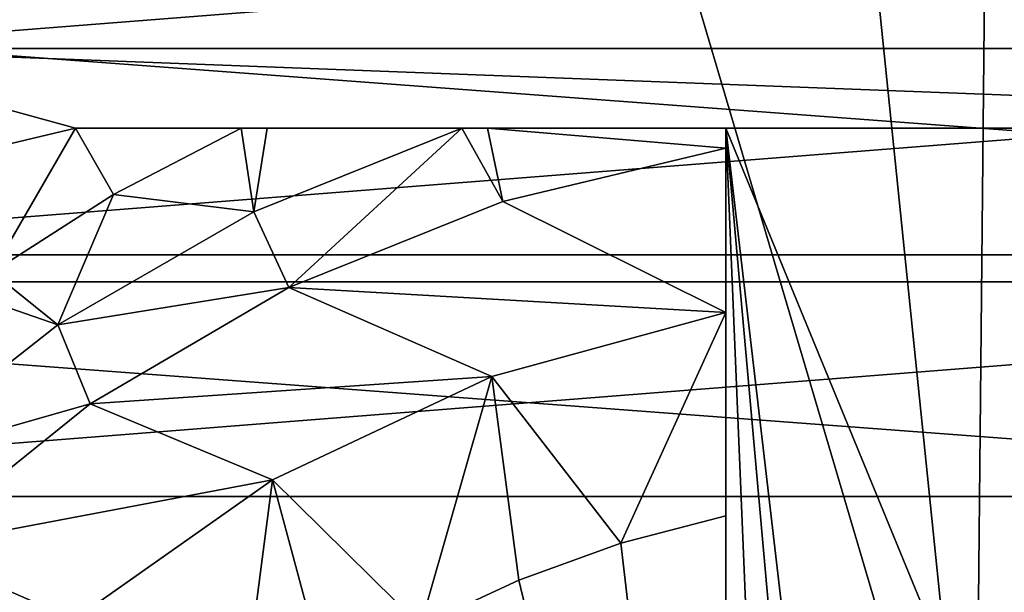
# Model space of a CAD drawing. Header units: inches. Extents: x -9.1 to 9.1, y 0 to 18.8.
# Tile 472 of 565: x 8.5292 to 8.6279, y 9.8357 to 9.8931. Entities that reach past the tile are written whole.
import ezdxf

# ---------------------------------------------------------------- set-up
doc = ezdxf.new("R2010")
doc.units = ezdxf.units.IN
doc.header["$LTSCALE"] = 65.185185
doc.header["$MEASUREMENT"] = 0
for name, color, linetype in [('209', 7, 'CONTINUOUS'), ('26', 7, 'CONTINUOUS'), ('399', 7, 'CONTINUOUS'), ('400', 7, 'CONTINUOUS'), ('401', 7, 'CONTINUOUS'), ('406', 7, 'CONTINUOUS'), ('407', 7, 'CONTINUOUS'), ('410', 7, 'CONTINUOUS'), ('437', 7, 'CONTINUOUS'), ('811', 7, 'CONTINUOUS'), ('814', 7, 'CONTINUOUS'), ('815', 7, 'CONTINUOUS'), ('816', 7, 'CONTINUOUS')]:
    doc.layers.add(name, color=color, linetype=linetype)

msp = doc.modelspace()

# ---------------------------------------------------------------- linework, layer by layer
at = {"layer": '209', "color": 252, "linetype": 'Continuous', "true_color": 0x969696}
for points in [[(8.441736, 9.896042, 6.407), (8.831561, 9.866828, 6.407), (8.418439, 9.866828, 6.407), (8.441736, 9.896042, 6.407)], [(8.808264, 9.896042, 6.407), (8.831561, 9.866828, 6.407), (8.441736, 9.896042, 6.407), (8.808264, 9.896042, 6.407)], [(8.418439, 9.866828, 6.407), (8.850243, 9.834468, 6.407), (8.399757, 9.834468, 6.407), (8.418439, 9.866828, 6.407)], [(8.831561, 9.866828, 6.407), (8.850243, 9.834468, 6.407), (8.418439, 9.866828, 6.407), (8.831561, 9.866828, 6.407)]]:
    msp.add_3dface(points, dxfattribs=at)
at = {"layer": '26', "color": 253, "linetype": 'Continuous', "true_color": 0xaab4c3}
for points in [[(8.610372, 9.250196, 6.625), (8.932, 10.832638, 6.625), (8.613068, 9.286, 6.625), (8.610372, 9.250196, 6.625)], [(8.932, 10.832638, 6.625), (8.610372, 9.250196, 6.625), (8.625, 8.920703, 6.625), (8.932, 10.832638, 6.625)], [(8.613068, 9.286, 6.625), (8.932, 10.832638, 6.625), (8.698267, 9.711426, 6.625), (8.613068, 9.286, 6.625)], [(8.932, 10.832638, 6.625), (8.628317, 10.141513, 6.625), (8.625, 9.800703, 6.625), (8.932, 10.832638, 6.625)], [(8.639574, 8.919267, 6.625), (8.932, 10.832638, 6.625), (8.625, 8.920703, 6.625), (8.639574, 8.919267, 6.625)], [(8.639574, 9.799267, 6.625), (8.932, 10.832638, 6.625), (8.625, 9.800703, 6.625), (8.639574, 9.799267, 6.625)], [(8.628317, 10.141513, 6.625), (8.595989, 10.083823, 6.625), (8.625, 9.800703, 6.625), (8.628317, 10.141513, 6.625)], [(8.595989, 10.083823, 6.625), (8.557193, 10.030269, 6.625), (8.625, 9.800703, 6.625), (8.595989, 10.083823, 6.625)], [(8.512452, 9.98157, 6.625), (8.374136, 9.818863, 6.625), (8.557193, 10.030269, 6.625), (8.512452, 9.98157, 6.625)], [(8.557193, 10.030269, 6.625), (8.374136, 9.818863, 6.625), (8.625, 9.800703, 6.625), (8.557193, 10.030269, 6.625)]]:
    msp.add_3dface(points, dxfattribs=at)
at = {"layer": '399', "color": 252, "linetype": 'Continuous', "true_color": 0x969696}
for points in [[(8.53284, 9.906874, 6.319), (8.50568, 9.890231, 6.319), (8.71716, 9.906874, 6.319), (8.53284, 9.906874, 6.319)], [(8.71716, 9.906874, 6.319), (8.50568, 9.890231, 6.319), (8.74432, 9.890231, 6.319), (8.71716, 9.906874, 6.319)], [(8.50568, 9.890231, 6.319), (8.481457, 9.869543, 6.319), (8.74432, 9.890231, 6.319), (8.50568, 9.890231, 6.319)], [(8.74432, 9.890231, 6.319), (8.481457, 9.869543, 6.319), (8.768543, 9.869543, 6.319), (8.74432, 9.890231, 6.319)], [(8.481457, 9.869543, 6.319), (8.460769, 9.84532, 6.319), (8.768543, 9.869543, 6.319), (8.481457, 9.869543, 6.319)], [(8.768543, 9.869543, 6.319), (8.460769, 9.84532, 6.319), (8.789231, 9.84532, 6.319), (8.768543, 9.869543, 6.319)], [(8.460769, 9.84532, 6.319), (8.444126, 9.81816, 6.319), (8.789231, 9.84532, 6.319), (8.460769, 9.84532, 6.319)], [(8.789231, 9.84532, 6.319), (8.444126, 9.81816, 6.319), (8.805874, 9.81816, 6.319), (8.789231, 9.84532, 6.319)]]:
    msp.add_3dface(points, dxfattribs=at)
at = {"layer": '400', "color": 252, "linetype": 'Continuous', "true_color": 0x969696}
for points in [[(8.53284, 9.906874, 6.294), (8.74432, 9.890231, 6.294), (8.50568, 9.890231, 6.294), (8.53284, 9.906874, 6.294)], [(8.71716, 9.906874, 6.294), (8.74432, 9.890231, 6.294), (8.53284, 9.906874, 6.294), (8.71716, 9.906874, 6.294)], [(8.481457, 9.869543, 6.294), (8.50568, 9.890231, 6.294), (8.534789, 9.88225, 6.294), (8.481457, 9.869543, 6.294)], [(8.50568, 9.890231, 6.294), (8.74432, 9.890231, 6.294), (8.715211, 9.88225, 6.294), (8.50568, 9.890231, 6.294)], [(8.534789, 9.88225, 6.294), (8.50568, 9.890231, 6.294), (8.715211, 9.88225, 6.294), (8.534789, 9.88225, 6.294)], [(8.444578, 9.726, 6.294), (8.481457, 9.869543, 6.294), (8.534789, 9.88225, 6.294), (8.444578, 9.726, 6.294)]]:
    msp.add_3dface(points, dxfattribs=at)
at = {"layer": '401', "color": 252, "linetype": 'Continuous', "true_color": 0x969696}
for points in [[(8.50568, 9.890231, 6.319), (8.53284, 9.906874, 6.319), (8.50568, 9.890231, 6.294), (8.50568, 9.890231, 6.319)], [(8.53284, 9.906874, 6.319), (8.53284, 9.906874, 6.294), (8.50568, 9.890231, 6.294), (8.53284, 9.906874, 6.319)]]:
    msp.add_3dface(points, dxfattribs=at)
at = {"layer": '406', "color": 252, "linetype": 'Continuous', "true_color": 0x969696}
for points in [[(8.444578, 9.726, 6.294), (8.534789, 9.88225, 6.294), (8.444578, 9.726, 6.200231), (8.444578, 9.726, 6.294)], [(8.444578, 9.726, 6.200231), (8.534789, 9.88225, 6.294), (8.452229, 9.739251, 6.196989), (8.444578, 9.726, 6.200231)], [(8.452229, 9.739251, 6.196989), (8.534789, 9.88225, 6.294), (8.452872, 9.740365, 6.196792), (8.452229, 9.739251, 6.196989)], [(8.452872, 9.740365, 6.196792), (8.534789, 9.88225, 6.294), (8.46084, 9.754166, 6.195074), (8.452872, 9.740365, 6.196792)], [(8.46084, 9.754166, 6.195074), (8.534789, 9.88225, 6.294), (8.464078, 9.759776, 6.194674), (8.46084, 9.754166, 6.195074)], [(8.464078, 9.759776, 6.194674), (8.534789, 9.88225, 6.294), (8.470151, 9.770293, 6.194232), (8.464078, 9.759776, 6.194674)], [(8.470151, 9.770293, 6.194232), (8.534789, 9.88225, 6.294), (8.479847, 9.787087, 6.194015), (8.470151, 9.770293, 6.194232)], [(8.479847, 9.787087, 6.194015), (8.534789, 9.88225, 6.294), (8.489684, 9.804125, 6.194), (8.479847, 9.787087, 6.194015)], [(8.489684, 9.804125, 6.194), (8.534789, 9.88225, 6.294), (8.495815, 9.814746, 6.194002), (8.489684, 9.804125, 6.194)], [(8.495815, 9.814746, 6.194002), (8.534789, 9.88225, 6.294), (8.501921, 9.825321, 6.194036), (8.495815, 9.814746, 6.194002)], [(8.501921, 9.825321, 6.194036), (8.534789, 9.88225, 6.294), (8.513869, 9.846016, 6.194538), (8.501921, 9.825321, 6.194036)], [(8.513869, 9.846016, 6.194538), (8.534789, 9.88225, 6.294), (8.51539, 9.848649, 6.194685), (8.513869, 9.846016, 6.194538)], [(8.51539, 9.848649, 6.194685), (8.534789, 9.88225, 6.294), (8.525009, 9.865311, 6.196377), (8.51539, 9.848649, 6.194685)], [(8.525009, 9.865311, 6.196377), (8.534789, 9.88225, 6.294), (8.526456, 9.867817, 6.196781), (8.525009, 9.865311, 6.196377)], [(8.534789, 9.88225, 6.294), (8.534789, 9.88225, 6.200231), (8.526456, 9.867817, 6.196781), (8.534789, 9.88225, 6.294)]]:
    msp.add_3dface(points, dxfattribs=at)
at = {"layer": '407', "color": 252, "linetype": 'Continuous', "true_color": 0x969696}
for points in [[(8.534789, 9.88225, 6.294), (8.715211, 9.88225, 6.294), (8.6, 9.88225, 6.254), (8.534789, 9.88225, 6.294)], [(8.534789, 9.88225, 6.200231), (8.534789, 9.88225, 6.294), (8.6, 9.88225, 6.254), (8.534789, 9.88225, 6.200231)], [(8.551418, 9.88225, 6.196787), (8.534789, 9.88225, 6.200231), (8.6, 9.88225, 6.254), (8.551418, 9.88225, 6.196787)], [(8.554014, 9.88225, 6.196421), (8.551418, 9.88225, 6.196787), (8.6, 9.88225, 6.254), (8.554014, 9.88225, 6.196421)], [(8.573523, 9.88225, 6.194687), (8.554014, 9.88225, 6.196421), (8.6, 9.88225, 6.254), (8.573523, 9.88225, 6.194687)], [(8.576101, 9.88225, 6.194561), (8.573523, 9.88225, 6.194687), (8.6, 9.88225, 6.254), (8.576101, 9.88225, 6.194561)], [(8.6, 9.88225, 6.19404), (8.576101, 9.88225, 6.194561), (8.6, 9.88225, 6.254), (8.6, 9.88225, 6.19404)], [(8.6, 9.88225, 6.254), (8.715211, 9.88225, 6.294), (8.65, 9.88225, 6.254), (8.6, 9.88225, 6.254)]]:
    msp.add_3dface(points, dxfattribs=at)
at = {"layer": '410', "color": 252, "linetype": 'Continuous', "true_color": 0x969696}
for points in [[(8.6, 9.88225, 6.254), (8.65, 9.88225, 6.254), (8.638961, 9.787461, 6.254), (8.6, 9.88225, 6.254)], [(8.6, 9.742977, 6.254), (8.6, 9.88225, 6.254), (8.605673, 9.745327, 6.254), (8.6, 9.742977, 6.254)], [(8.605673, 9.745327, 6.254), (8.6, 9.88225, 6.254), (8.611039, 9.75828, 6.254), (8.605673, 9.745327, 6.254)], [(8.611039, 9.75828, 6.254), (8.6, 9.88225, 6.254), (8.611039, 9.787461, 6.254), (8.611039, 9.75828, 6.254)], [(8.611039, 9.787461, 6.254), (8.6, 9.88225, 6.254), (8.638961, 9.787461, 6.254), (8.611039, 9.787461, 6.254)]]:
    msp.add_3dface(points, dxfattribs=at)
at = {"layer": '437', "color": 252, "linetype": 'Continuous', "true_color": 0x969696}
for points in [[(8.576542, 9.857346, 6.194), (8.6, 9.86375, 6.194), (8.589469, 9.840619, 6.214), (8.576542, 9.857346, 6.194)], [(8.589469, 9.840619, 6.214), (8.6, 9.86375, 6.194), (8.6, 9.843367, 6.214), (8.589469, 9.840619, 6.214)], [(8.6, 9.843367, 6.214), (8.6, 9.86375, 6.194), (8.6, 9.853193, 6.204374), (8.6, 9.843367, 6.214)], [(8.554546, 9.84698, 6.194), (8.576542, 9.857346, 6.194), (8.569368, 9.832325, 6.214), (8.554546, 9.84698, 6.194)], [(8.569368, 9.832325, 6.214), (8.576542, 9.857346, 6.194), (8.57923, 9.836929, 6.214), (8.569368, 9.832325, 6.214)], [(8.57923, 9.836929, 6.214), (8.576542, 9.857346, 6.194), (8.589469, 9.840619, 6.214), (8.57923, 9.836929, 6.214)], [(8.534675, 9.832964, 6.194), (8.554546, 9.84698, 6.194), (8.551093, 9.820539, 6.214), (8.534675, 9.832964, 6.194)], [(8.551093, 9.820539, 6.214), (8.554546, 9.84698, 6.194), (8.559963, 9.826847, 6.214), (8.551093, 9.820539, 6.214)], [(8.559963, 9.826847, 6.214), (8.554546, 9.84698, 6.194), (8.569368, 9.832325, 6.214), (8.559963, 9.826847, 6.214)]]:
    msp.add_3dface(points, dxfattribs=at)
at = {"layer": '811', "color": 252, "linetype": 'Continuous', "true_color": 0x969696}
for points in [[(8.6, 9.880237, 6.194), (8.6, 9.86375, 6.194), (8.57763, 9.874896, 6.194), (8.6, 9.880237, 6.194)], [(8.57763, 9.874896, 6.194), (8.6, 9.86375, 6.194), (8.556191, 9.866283, 6.194), (8.57763, 9.874896, 6.194)], [(8.556191, 9.866283, 6.194), (8.576542, 9.857346, 6.194), (8.536267, 9.85461, 6.194), (8.556191, 9.866283, 6.194)], [(8.6, 9.86375, 6.194), (8.576542, 9.857346, 6.194), (8.556191, 9.866283, 6.194), (8.6, 9.86375, 6.194)], [(8.576542, 9.857346, 6.194), (8.554546, 9.84698, 6.194), (8.536267, 9.85461, 6.194), (8.576542, 9.857346, 6.194)], [(8.536267, 9.85461, 6.194), (8.554546, 9.84698, 6.194), (8.51828, 9.840127, 6.194), (8.536267, 9.85461, 6.194)], [(8.554546, 9.84698, 6.194), (8.534675, 9.832964, 6.194), (8.51828, 9.840127, 6.194), (8.554546, 9.84698, 6.194)], [(8.51828, 9.840127, 6.194), (8.534675, 9.832964, 6.194), (8.502617, 9.823142, 6.194), (8.51828, 9.840127, 6.194)]]:
    msp.add_3dface(points, dxfattribs=at)
at = {"layer": '814', "color": 252, "linetype": 'Continuous', "true_color": 0x969696}
for points in [[(8.6, 9.88225, 6.19404), (8.6, 9.88225, 6.254), (8.6, 9.843367, 6.214), (8.6, 9.88225, 6.19404)], [(8.6, 9.88225, 6.19404), (8.6, 9.843367, 6.214), (8.6, 9.881244, 6.19401), (8.6, 9.88225, 6.19404)], [(8.6, 9.88225, 6.254), (8.6, 9.742977, 6.254), (8.6, 9.843367, 6.214), (8.6, 9.88225, 6.254)], [(8.6, 9.843367, 6.214), (8.6, 9.880237, 6.194), (8.6, 9.881244, 6.19401), (8.6, 9.843367, 6.214)], [(8.6, 9.853193, 6.204374), (8.6, 9.86375, 6.194), (8.6, 9.880237, 6.194), (8.6, 9.853193, 6.204374)], [(8.6, 9.843367, 6.214), (8.6, 9.853193, 6.204374), (8.6, 9.880237, 6.194), (8.6, 9.843367, 6.214)], [(8.6, 9.742977, 6.254), (8.6, 9.750611, 6.214), (8.6, 9.843367, 6.214), (8.6, 9.742977, 6.254)]]:
    msp.add_3dface(points, dxfattribs=at)
at = {"layer": '815', "color": 252, "linetype": 'Continuous', "true_color": 0x969696}
for points in [[(8.6, 9.750611, 6.214), (8.589469, 9.840619, 6.214), (8.6, 9.843367, 6.214), (8.6, 9.750611, 6.214)], [(8.6, 9.750611, 6.214), (8.57923, 9.836929, 6.214), (8.589469, 9.840619, 6.214), (8.6, 9.750611, 6.214)], [(8.6, 9.750611, 6.214), (8.569368, 9.832325, 6.214), (8.57923, 9.836929, 6.214), (8.6, 9.750611, 6.214)]]:
    msp.add_3dface(points, dxfattribs=at)
at = {"layer": '816', "color": 252, "linetype": 'Continuous', "true_color": 0x969696}
for points in [[(8.526456, 9.867817, 6.196781), (8.534789, 9.88225, 6.200231), (8.538599, 9.875604, 6.196805), (8.526456, 9.867817, 6.196781)], [(8.534789, 9.88225, 6.200231), (8.551418, 9.88225, 6.196787), (8.538599, 9.875604, 6.196805), (8.534789, 9.88225, 6.200231)], [(8.551418, 9.88225, 6.196787), (8.552666, 9.873877, 6.194706), (8.538599, 9.875604, 6.196805), (8.551418, 9.88225, 6.196787)], [(8.551418, 9.88225, 6.196787), (8.554014, 9.88225, 6.196421), (8.552666, 9.873877, 6.194706), (8.551418, 9.88225, 6.196787)], [(8.554014, 9.88225, 6.196421), (8.573523, 9.88225, 6.194687), (8.552666, 9.873877, 6.194706), (8.554014, 9.88225, 6.196421)], [(8.573523, 9.88225, 6.194687), (8.556191, 9.866283, 6.194), (8.552666, 9.873877, 6.194706), (8.573523, 9.88225, 6.194687)], [(8.573523, 9.88225, 6.194687), (8.57763, 9.874896, 6.194), (8.556191, 9.866283, 6.194), (8.573523, 9.88225, 6.194687)], [(8.573523, 9.88225, 6.194687), (8.576101, 9.88225, 6.194561), (8.57763, 9.874896, 6.194), (8.573523, 9.88225, 6.194687)], [(8.576101, 9.88225, 6.194561), (8.6, 9.88225, 6.19404), (8.6, 9.880237, 6.194), (8.576101, 9.88225, 6.194561)], [(8.576101, 9.88225, 6.194561), (8.6, 9.880237, 6.194), (8.57763, 9.874896, 6.194), (8.576101, 9.88225, 6.194561)], [(8.6, 9.880237, 6.194), (8.6, 9.88225, 6.19404), (8.6, 9.881244, 6.19401), (8.6, 9.880237, 6.194)], [(8.53303, 9.862533, 6.194706), (8.526456, 9.867817, 6.196781), (8.538599, 9.875604, 6.196805), (8.53303, 9.862533, 6.194706)], [(8.552666, 9.873877, 6.194706), (8.53303, 9.862533, 6.194706), (8.538599, 9.875604, 6.196805), (8.552666, 9.873877, 6.194706)], [(8.552666, 9.873877, 6.194706), (8.556191, 9.866283, 6.194), (8.53303, 9.862533, 6.194706), (8.552666, 9.873877, 6.194706)], [(8.525009, 9.865311, 6.196377), (8.526456, 9.867817, 6.196781), (8.53303, 9.862533, 6.194706), (8.525009, 9.865311, 6.196377)], [(8.556191, 9.866283, 6.194), (8.536267, 9.85461, 6.194), (8.53303, 9.862533, 6.194706), (8.556191, 9.866283, 6.194)], [(8.51539, 9.848649, 6.194685), (8.525009, 9.865311, 6.196377), (8.53303, 9.862533, 6.194706), (8.51539, 9.848649, 6.194685)], [(8.536267, 9.85461, 6.194), (8.51539, 9.848649, 6.194685), (8.53303, 9.862533, 6.194706), (8.536267, 9.85461, 6.194)], [(8.51539, 9.848649, 6.194685), (8.536267, 9.85461, 6.194), (8.51828, 9.840127, 6.194), (8.51539, 9.848649, 6.194685)]]:
    msp.add_3dface(points, dxfattribs=at)

doc.saveas('drawing.dxf')
